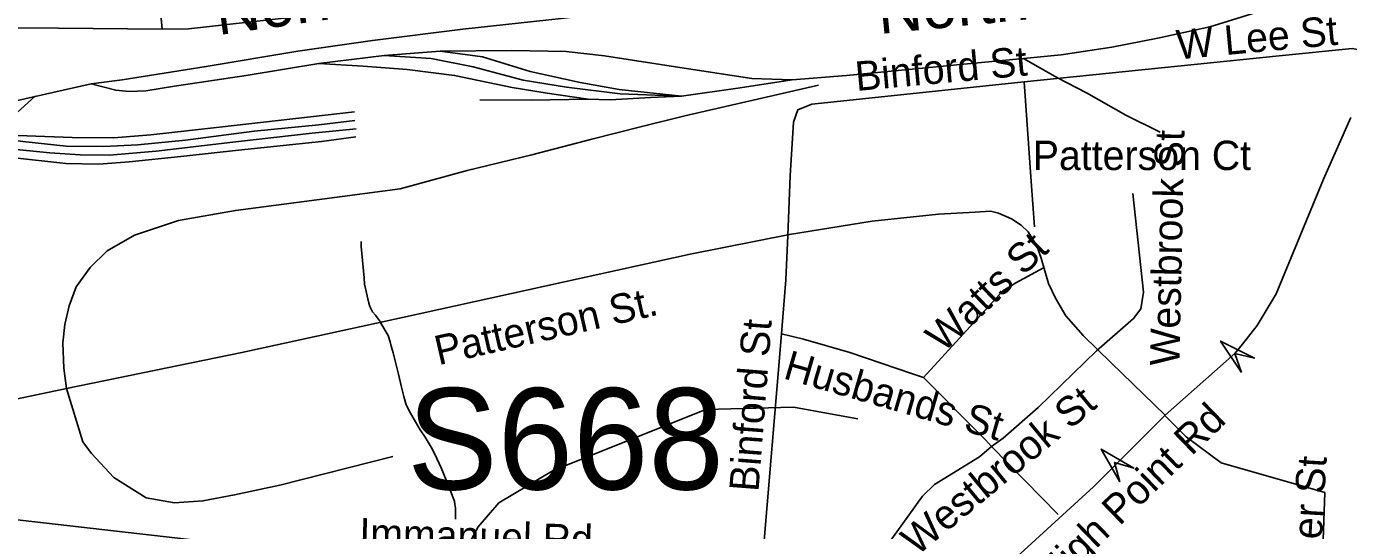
# Model space of a CAD drawing. Extents: x 1662474 to 1856135, y 779280 to 917889.
# Drawn here: x 1751284 to 1755561, y 840382 to 842013 of the extents above; entities that cross this region are included whole.
import ezdxf

# ---------------------------------------------------------------- set-up
doc = ezdxf.new("R2010")
doc.units = 0
for name, color, linetype in [('Exist Hydrographic Misc Water Feature', 7, 'Continuous'), ('Exist Railroad Mainline', 7, 'Continuous'), ('Exist Railroad Mainline Label', 7, 'Continuous'), ('Exist Railroad Siding', 7, 'Continuous'), ('Exist Road Non-System Type 51', 7, 'Continuous'), ('Exist Road Non-System Type 51 Label', 7, 'Continuous'), ('Exist Road Primary Interstate Structure Ovrhead Sign Attributed CELL', 7, 'Continuous'), ('Exist Road Primary Interstate Structure Ovrhead Sign Number Label', 7, 'Continuous'), ('Exist Road Secondary Type 51 Label', 7, 'Continuous'), ('Exist Road Secondary Type 51 Undivided 4 Lane Attributed', 7, 'Continuous')]:
    doc.layers.add(name, color=color, linetype=linetype)

msp = doc.modelspace()

# ---------------------------------------------------------------- linework, layer by layer
at = {"layer": 'Exist Hydrographic Misc Water Feature'}
for points in [[(1752367.5, 841317.3), (1752367.3, 841301.2), (1752376.5, 841199.1), (1752378.4, 841179.1), (1752391.9, 841116.9), (1752395.8, 841106.9), (1752403.6, 841088.8), (1752413.7, 841078.7), (1752427.6, 841058.7), (1752431.3, 841052.6), (1752455.1, 841012.4), (1752460.8, 840992.4), (1752464.7, 840978.3), (1752468.6, 840964.3), (1752470.7, 840956.3), (1752488.1, 840888.1), (1752497.7, 840846.1), (1752505.5, 840815.9), (1752513.3, 840787.9), (1752527, 840761.8), (1752542.8, 840733.6), (1752558.6, 840707.5), (1752574.4, 840683.3), (1752594.1, 840651.2), (1752606, 840629.1), (1752625.7, 840584.9), (1752643.3, 840542.7), (1752668.7, 840476.5), (1752670.6, 840466.5), (1752672.4, 840454.5), (1752672.2, 840418.5)], [(1751360.8, 836588.7), (1751491.7, 836920.7), (1751477.8, 837163.9), (1751452.8, 837187.5), (1751425.7, 837929.9), (1751831.7, 838676.5), (1751958.8, 839008.7), (1752079.8, 839508.5), (1752584.9, 840095.5), (1752745.8, 840394.2), (1752812.7, 840471.6), (1752988.8, 840576.4), (1753482.8, 840773.1), (1753765.8, 840780.4), (1753973.7, 840743.3)]]:
    msp.add_lwpolyline(points, dxfattribs=at)
at = {"layer": 'Exist Railroad Mainline'}
msp.add_line((1751165.3, 841752.8), (1751493.7, 841826.9), dxfattribs=at)
msp.add_lwpolyline([(1751493.7, 841826.9), (1751593.8, 841840.3), (1751866.1, 841883), (1752162.5, 841933), (1752404.5, 841967.5), (1752696.7, 842003.9), (1753014.8, 842038.1), (1753347.1, 842076.3), (1753651.4, 842110.5), (1753921.4, 842136.8), (1754237.5, 842166.8), (1754541.7, 842197), (1754827.9, 842229.6), (1755092, 842253.7), (1755388.3, 842282.2), (1755682.3, 842308.3), (1755956.6, 842336.6), (1756186.6, 842363.4)], dxfattribs=at)
at = {"layer": 'Exist Railroad Siding'}
for p, q in [((1752622.4, 841932.2), (1752442.2, 841919.1)), ((1752442.2, 841919.1), (1752230, 841892.6)), ((1753403.3, 841787.6), (1753303.4, 841782.4))]:
    msp.add_line(p, q, dxfattribs=at)
for points in [[(1756186.6, 842363.4), (1756028.5, 842306.5), (1755847.8, 842247.5), (1755663.8, 842190.5), (1755381.2, 842094.2), (1755112.7, 842011.7), (1754944.2, 841974.8), (1754796.2, 841945.7), (1754632.2, 841920.4), (1754509.9, 841909.1)], [(1753761.8, 841839.7), (1753631.6, 841844.3), (1753426.1, 841875.8), (1753154.1, 841917.1), (1753030.4, 841931.8), (1752854.5, 841935), (1752622.4, 841932.2)], [(1753403.3, 841787.6), (1753201.5, 841809.1), (1753075.9, 841831.7), (1752914.2, 841866.5), (1752759.5, 841914.3), (1752622.4, 841932.2)], [(1752230, 841892.6), (1751995.8, 841854.1), (1751763.7, 841819.4), (1751670.5, 841804.2), (1751617, 841802), (1751573.4, 841806.5), (1751493.7, 841826.9)], [(1752230, 841892.6), (1752374.2, 841883.8), (1752515.8, 841873), (1752669.7, 841854.1), (1752855.7, 841815.2), (1752969.5, 841796.5), (1753101.4, 841777.7)], [(1752442.2, 841919.1), (1752594, 841908.5), (1752730, 841881.8), (1752891.9, 841838.7), (1753031.6, 841815.9), (1753205.5, 841794.9), (1753403.3, 841787.6)], [(1754509.9, 841909.1), (1754293.8, 841888.6), (1753937.7, 841854.5), (1753761.8, 841839.7)], [(1754952.4, 841670.7), (1754841, 841725.5), (1754713.5, 841798.3), (1754619.9, 841846.8), (1754509.9, 841909.1)], [(1753847, 841822.9), (1753414.4, 841723.8), (1753275, 841689.3), (1753113.7, 841647.8), (1752919.6, 841597.1), (1752709.9, 841546.4), (1752493.9, 841487.7), (1752248.5, 841455.4), (1751960.4, 841417.4), (1751776.7, 841385.1), (1751633.8, 841337.9), (1751545.1, 841287.2), (1751491, 841233.1), (1751444.9, 841169.7), (1751423, 841108.6), (1751409.2, 841048.7), (1751402.3, 840988.8), (1751405.7, 840907), (1751414.4, 840840.9), (1751466.9, 840669.1), (1751494.6, 840631.1), (1751567.6, 840553.3), (1751671.3, 840487.7)], [(1753761.8, 841839.7), (1753585.6, 841812.8), (1753403.3, 841787.6)], [(1751313.4, 841787.9), (1751241.2, 841722.4), (1751138.8, 841658.8)], [(1753101.4, 841777.7), (1752917.2, 841774.5), (1752751.5, 841775.6)], [(1753303.4, 841782.4), (1753173.2, 841775.2), (1753101.4, 841777.7)], [(1752345.3, 841736), (1751908.7, 841686.5), (1751687, 841661.8), (1751567.3, 841652.4), (1751432.8, 841653.5), (1751257, 841660.4), (1751138.8, 841658.8)], [(1752350.7, 841681.7), (1752209, 841666.9), (1751970.5, 841640.2), (1751704.3, 841609.6), (1751553.4, 841596.5), (1751458.5, 841597.2), (1751360.5, 841603.8), (1751230.5, 841616.6), (1751152.4, 841620.8), (1751062.6, 841623.6)], [(1752347, 841708.1), (1752230.9, 841694.7), (1752020.7, 841673.7), (1751798.9, 841645), (1751644.6, 841630.1), (1751534.6, 841624.5), (1751412.5, 841625.4), (1751272.6, 841640.3), (1751138.8, 841658.8)], [(1752350.5, 841655.8), (1752238.6, 841640.7), (1751970.6, 841612.3), (1751784, 841591.5), (1751616.3, 841574.3), (1751518.3, 841567.1), (1751412.3, 841569.2), (1751236.5, 841588.6), (1751142.4, 841597), (1751050.5, 841593.7), (1750960.3, 841584)], [(1752469.7, 840621.3), (1752103.9, 840528), (1751957.6, 840496.9), (1751855.6, 840477.3), (1751763.4, 840471.5), (1751671.3, 840487.7)]]:
    msp.add_lwpolyline(points, dxfattribs=at)
at = {"layer": 'Exist Road Non-System Type 51'}
for p, q in [((1751682.4, 842440.6), (1751723.4, 842004.4)), ((1753727.2, 841017.9), (1753662.1, 840245.7)), ((1754621.8, 840433.2), (1754406, 840653.5)), ((1752151.8, 840313.4), (1751177.5, 840425.4))]:
    msp.add_line(p, q, dxfattribs=at)
for points in [[(1752465.9, 842078.2), (1751808.9, 842004.7), (1751723.4, 842004.4)], [(1751723.4, 842004.4), (1751388.2, 842006.8), (1751123.6, 842009.4)], [(1755653, 841894.2), (1755602.1, 841935.9), (1755572.9, 841940.9), (1755336.6, 841917.5), (1754511.8, 841833.5)], [(1754511.8, 841833.5), (1753825.1, 841761.1), (1753779.8, 841743.2), (1753766.1, 841702.9), (1753755.6, 841529.4), (1753747.5, 841336.4)], [(1754511.8, 841833.5), (1754534.9, 841511.2), (1754545.1, 841364.2)], [(1754863.2, 841471.9), (1754898.4, 841153.2), (1754889.8, 841099.4), (1754866.1, 841067.4), (1754746.1, 840962.7)], [(1753747.5, 841336.4), (1753740.9, 841193.4), (1753727.2, 841017.9)], [(1754574.8, 841231.7), (1754485.5, 841183.4), (1754442.8, 841157.7), (1754186.9, 840876.6)], [(1754186.9, 840876.6), (1754150.9, 840889.2), (1753947.8, 840957.7), (1753798.4, 841000.5), (1753727.2, 841017.9)], [(1754746.1, 840962.7), (1754557.1, 840779.5), (1754444.6, 840680.5), (1754406, 840653.5)], [(1754406, 840653.5), (1754386.6, 840675.6), (1754186.9, 840876.6)], [(1755459.5, 839917.2), (1755475.6, 840260.4), (1755485.2, 840504.7), (1755149.9, 840600.5), (1755036.1, 840685), (1754966.4, 840754.9)], [(1754406, 840653.5), (1754367.1, 840619.7), (1754221.5, 840530.9), (1754182.9, 840493.4), (1753922.9, 840131.5)]]:
    msp.add_lwpolyline(points, dxfattribs=at)
at = {"layer": 'Exist Road Primary Interstate Structure Ovrhead Sign Attributed CELL'}
for points in [[(1755214.7, 840892.8), (1755147.7, 840994.6), (1755256.7, 840939.9), (1755193.3, 840954.1)], [(1754821.9, 840539.3), (1754761.5, 840645.2), (1754866.8, 840583.7), (1754804.4, 840601.9)]]:
    msp.add_lwpolyline(points, close=True, dxfattribs=at)
at = {"layer": 'Exist Road Secondary Type 51 Undivided 4 Lane Attributed'}
for points in [[(1754968, 840754.9), (1755193.3, 840954.1), (1755218.5, 840984.4), (1755265.5, 841044.7), (1755327.2, 841147.5), (1755480.6, 841518.8), (1755568.7, 841717.6)], [(1750398.9, 840627.5), (1751414.4, 840840.9), (1751981.5, 840957.4), (1752501.1, 841071.2), (1753431.2, 841275.8), (1753753.1, 841339.7), (1754020, 841383.1), (1754235.2, 841405.2), (1754353.3, 841411.6), (1754402.9, 841415.1), (1754429.4, 841408.2), (1754470.8, 841389.7), (1754501.9, 841370.2), (1754525, 841348.3), (1754552.6, 841303.3), (1754567.6, 841263), (1754590.6, 841181.2), (1754613.7, 841134), (1754646.5, 841076.4), (1754703, 841013), (1754794, 840924.3), (1754968, 840754.9)], [(1751824.8, 836461.7), (1751918.6, 836537.9), (1751934.2, 836549.3), (1752011.4, 836607.5), (1752159.3, 836713.6), (1752257.7, 836786.5), (1752280.5, 836806.9), (1752371.6, 836892.1), (1752464.5, 837024.2), (1752533.9, 837098.9), (1752631.7, 837176.9), (1752736, 837286.2), (1752820.1, 837378.5), (1752879.8, 837451.7), (1752983, 837628), (1753153.9, 837950.9), (1753330.3, 838292.9), (1753754.1, 839101.4), (1753975.5, 839516.9), (1754307.7, 840094.4), (1754387.8, 840187.4), (1754449.9, 840261), (1754736.2, 840523.3), (1754968, 840754.9)]]:
    msp.add_lwpolyline(points, dxfattribs=at)

# ---------------------------------------------------------------- texts
at = {"layer": 'Exist Railroad Mainline Label'}
for s, rotation, p in [('Norfolk', 8.1131, (1751904.7, 841984.4)), ('North', 5.6696, (1754043.7, 841988))]:
    msp.add_text(s, height=150, rotation=rotation, dxfattribs=at).set_placement(p)
at = {"layer": 'Exist Road Non-System Type 51 Label'}
for s, rotation, p in [('W Lee St', 5.2694, (1755009, 841905.8)), ('Binford St', 5.2308, (1753969.6, 841803.7)), ('Westbrook St', 88.7445, (1755014.1, 840914.3)), ('Watts St', 43.8315, (1754250.2, 840954.5)), ('Binford St', 85.5697, (1753652.5, 840505.2)), ('Husbands St', 343.8017, (1753729.2, 840874.8)), ('Westbrook St', 39.5707, (1754164.7, 840297.3)), ('Hanner St', 86.4974, (1755456, 840048.4)), ('Immanuel Rd', 358.2793, (1752360.1, 840327.4))]:
    msp.add_text(s, height=95, rotation=rotation, dxfattribs=at).set_placement(p)
msp.add_text('Patterson Ct', height=95, dxfattribs=at).set_placement((1754540, 841548.1))
at = {"layer": 'Exist Road Primary Interstate Structure Ovrhead Sign Number Label'}
msp.add_text('S668', height=328.08, dxfattribs=at).set_placement((1752516.1, 840514.5))
at = {"layer": 'Exist Road Secondary Type 51 Label'}
for s, rotation, p in [('Patterson St.', 12.939, (1752617.4, 840916.2)), ('High Point Rd', 44.1171, (1754607.4, 840188.2))]:
    msp.add_text(s, height=95, rotation=rotation, dxfattribs=at).set_placement(p)

doc.saveas('drawing.dxf')
